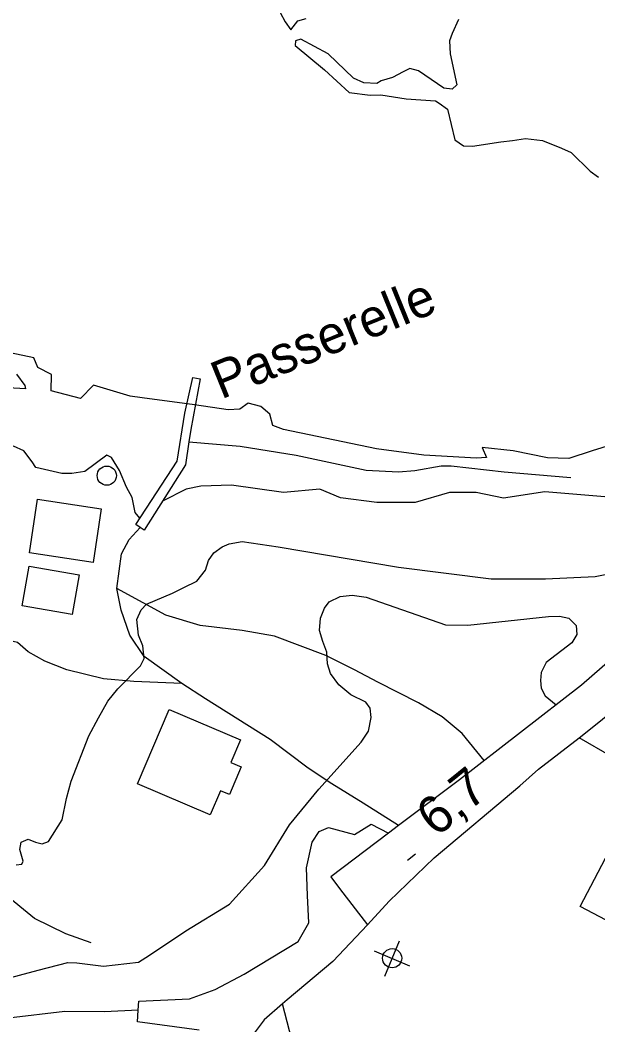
# Model space of a CAD drawing. Extents: x 362852 to 366875, y 5563573 to 5566479.
# Drawn here: x 363390 to 363450.2, y 5564223.1 to 5564327.8 of the extents above; entities that cross this region are included whole.
import ezdxf

# ---------------------------------------------------------------- set-up
doc = ezdxf.new("R2010")
doc.units = 0
for name, color, linetype in [('Niveau 19', 7, 'Continuous'), ('Niveau 2', 7, 'Continuous'), ('Niveau 21', 7, 'Continuous'), ('Niveau 22', 7, 'Continuous'), ('Niveau 26', 7, 'Continuous'), ('Niveau 3', 7, 'Continuous'), ('Niveau 31', 7, 'Continuous'), ('Niveau 36', 7, 'Continuous'), ('Niveau 4', 7, 'Continuous')]:
    doc.layers.add(name, color=color, linetype=linetype)

msp = doc.modelspace()

# ---------------------------------------------------------------- linework, layer by layer
at = {"layer": 'Niveau 19'}
for points in [[(363462.36, 5564238.12), (363464.85, 5564242.73), (363466.45, 5564244.62), (363467.33, 5564246.9), (363466.66, 5564250.56), (363465.88, 5564251.67), (363463.55, 5564253.46), (363458.23, 5564255.54), (363456.01, 5564254.69), (363451.56, 5564251.05), (363448.22, 5564253)], [(363408.63, 5564222.54), (363402.2, 5564223.41), (363402.29, 5564224.61), (363402.36, 5564225.55), (363407.62, 5564225.8), (363410.3, 5564226.77), (363413.32, 5564228.35), (363418.94, 5564231.78), (363420.05, 5564233.7), (363419.92, 5564236.57), (363419.8, 5564239.43), (363420.41, 5564242.13), (363421.13, 5564243.24), (363422.09, 5564243.64), (363424.81, 5564242.93), (363426.56, 5564243.98), (363428.35, 5564243.07)], [(363426.17, 5564233.49), (363422.55, 5564229.69), (363417.8, 5564225.69), (363417.3, 5564225.26), (363415.4, 5564223.6), (363414.27, 5564222.08)]]:
    msp.add_lwpolyline(points, dxfattribs=at)
at = {"layer": 'Niveau 2'}
for points in [[(363471.48, 5564285.95), (363467.69, 5564282.71), (363465.07, 5564280.6), (363461.34, 5564278.28), (363458.61, 5564277.76), (363456.77, 5564277.81), (363450.89, 5564278.09), (363444.65, 5564278.61), (363440.34, 5564277.98), (363437.47, 5564278.54), (363434.7, 5564278.56), (363431.14, 5564277.5), (363427.12, 5564277.51), (363423.35, 5564277.99), (363421.2, 5564278.91), (363417.4, 5564278.57), (363412.01, 5564279.31), (363408.79, 5564279.21), (363407.29, 5564278.9), (363404.81, 5564277.64)], [(363402.47, 5564275.9), (363402.46, 5564275.89), (363401.98, 5564276.48), (363401.64, 5564278.03), (363401.06, 5564279.1), (363400.33, 5564280.86), (363399.51, 5564282.21), (363399.03, 5564282.45), (363396.74, 5564280.73), (363395.38, 5564280.54), (363394.32, 5564280.53), (363391.61, 5564281.15), (363391.24, 5564281.75), (363390.38, 5564282.89), (363389.3, 5564283.38), (363386.3, 5564282.62), (363383.44, 5564281.35), (363382, 5564280.75), (363378.43, 5564278.81), (363378.56, 5564278.36), (363379.55, 5564276.9)], [(363389.58, 5564239.76), (363390.17, 5564239.82), (363390.3, 5564240.13), (363389.97, 5564241.36), (363390.09, 5564242.11), (363390.84, 5564242.42), (363391.59, 5564242.11), (363392.28, 5564241.96), (363392.94, 5564242.18), (363394.36, 5564244.46), (363394.82, 5564246.66), (363395.3, 5564248.49), (363397.14, 5564253.2), (363398.16, 5564255.08), (363399.13, 5564256.8), (363400.15, 5564258.1), (363402.53, 5564260.48), (363402.89, 5564261.26), (363402.77, 5564262.58), (363402.3, 5564263.7), (363402.13, 5564265.32), (363402.58, 5564266.32), (363403.14, 5564266.93), (363405.85, 5564268.07), (363407.05, 5564268.64), (363408.39, 5564269.33), (363409.29, 5564270.46), (363409.62, 5564271.47), (363410.16, 5564272.26), (363411.03, 5564272.88), (363411.77, 5564273.19), (363413.11, 5564273.44), (363416.85, 5564272.88), (363429.38, 5564270.76), (363439.03, 5564269.55), (363444.72, 5564269.57), (363449.88, 5564269.8), (363451.27, 5564270.07)], [(363407.25, 5564232.88), (363411.78, 5564235.66), (363415.45, 5564239.7), (363418.05, 5564243.92), (363421.11, 5564247.64), (363425.49, 5564252.55), (363426.26, 5564253.68), (363426.54, 5564255.11), (363426.45, 5564256.07), (363426, 5564256.7), (363424.42, 5564257.47), (363423.17, 5564258.51), (363422.3, 5564259.7), (363422, 5564260.71), (363421.93, 5564261.92), (363421.53, 5564263.01), (363421.17, 5564264.17), (363421.26, 5564265.46), (363421.69, 5564266.51), (363422.17, 5564267.15), (363423.32, 5564267.7), (363424.56, 5564267.85), (363426.02, 5564267.65), (363434.3, 5564264.75), (363436.62, 5564264.72), (363445, 5564265.62), (363446.16, 5564265.67), (363447.13, 5564265.45), (363447.88, 5564264.7), (363447.97, 5564263.74), (363447.45, 5564262.9), (363444.76, 5564260.83), (363444.25, 5564259.8), (363444.17, 5564258.96), (363444.25, 5564258.18), (363444.66, 5564257.35), (363445.82, 5564256.44)], [(363387.99, 5564227.72), (363391.85, 5564228.78), (363394.95, 5564229.59), (363395.91, 5564229.55), (363398.67, 5564229.21), (363402.31, 5564229.62), (363403.45, 5564230.34), (363407.25, 5564232.88)]]:
    msp.add_lwpolyline(points, dxfattribs=at)
at = {"layer": 'Niveau 21'}
msp.add_lwpolyline([(363453.57, 5564262.91), (363448.46, 5564258.48), (363442.1, 5564253.56), (363435.76, 5564248.62), (363429.38, 5564243.85), (363428.35, 5564243.07), (363422.34, 5564238.49), (363423.26, 5564237.29), (363426.17, 5564233.49), (363428.43, 5564235.96), (363433.11, 5564240.47), (363442.04, 5564247.99), (363443.99, 5564249.71), (363448.22, 5564253), (363450.1, 5564254.47), (363454, 5564257.67)], dxfattribs=at)
at = {"layer": 'Niveau 22'}
for points in [[(363407.57, 5564283.85), (363412.9, 5564283.37), (363418.75, 5564282.44), (363426.02, 5564280.88), (363429.41, 5564280.69), (363431.1, 5564280.83), (363433.82, 5564281.32), (363434.88, 5564281.32), (363440.39, 5564280.71), (363447.33, 5564280.13)], [(363429.38, 5564243.85), (363425.7, 5564246.17), (363422.46, 5564248.2), (363419.98, 5564249.82), (363416.04, 5564252.83), (363409.31, 5564257.06), (363406.83, 5564258.65), (363402.92, 5564261.46), (363401.4, 5564263.67), (363400.5, 5564266.28), (363400.05, 5564268.54), (363400.55, 5564272.17), (363401.33, 5564273.65), (363402.49, 5564274.92)], [(363406.83, 5564258.65), (363401.82, 5564258.87), (363398.68, 5564259.13), (363394.86, 5564260.08), (363392.55, 5564260.97), (363390.81, 5564261.94), (363389.7, 5564262.92), (363387.11, 5564263.53), (363383.94, 5564263.98), (363382.39, 5564265.01), (363381.11, 5564266.81), (363380.33, 5564267.52), (363379.24, 5564268), (363377.94, 5564267.95), (363376.33, 5564267.09)], [(363438.32, 5564250.62), (363436.03, 5564253.44), (363433.95, 5564255.17), (363431.46, 5564256.62), (363427.24, 5564258.79), (363424.82, 5564260.08), (363421.82, 5564261.57), (363416.48, 5564263.57), (363413.11, 5564264.16), (363408.75, 5564264.7), (363405.17, 5564265.76), (363402.81, 5564267.07), (363400.05, 5564268.54)], [(363450.14, 5564191.35), (363447.37, 5564192.18), (363443.35, 5564193.62), (363438.95, 5564195.83), (363435.32, 5564197.66), (363430.66, 5564200.69), (363428.53, 5564202.22), (363427.34, 5564203.48), (363426.88, 5564204.97), (363425.3, 5564208.42), (363423.69, 5564211.09), (363421.21, 5564215.65), (363419.54, 5564218.91), (363418.29, 5564221.52), (363417.3, 5564225.26)], [(363402.29, 5564224.61), (363398.79, 5564224.44), (363394.66, 5564224.46), (363388.78, 5564223.78)]]:
    msp.add_lwpolyline(points, dxfattribs=at)
at = {"layer": 'Niveau 26'}
msp.add_lwpolyline([(363402.03, 5564275.22), (363406.33, 5564281.81), (363407.13, 5564286.83), (363407.96, 5564290.52), (363408.75, 5564290.41), (363407.75, 5564285.11), (363407.57, 5564283.85), (363407.22, 5564281.44), (363402.91, 5564274.64), (363402.49, 5564274.92), (363402.03, 5564275.22)], dxfattribs=at)
at = {"layer": 'Niveau 3'}
msp.add_line((363430.34, 5564240.25), (363431.15, 5564240.9), dxfattribs=at)
at = {"layer": 'Niveau 31'}
for points in [[(363391.79, 5564277.85), (363398.43, 5564276.84), (363397.58, 5564271.25), (363390.95, 5564272.25), (363391.79, 5564277.85)], [(363390.93, 5564270.89), (363396.14, 5564269.99), (363395.42, 5564265.85), (363390.21, 5564266.75), (363390.93, 5564270.89)], [(363402.2, 5564248.21), (363405.5, 5564255.95), (363412.94, 5564252.78), (363411.93, 5564250.43), (363413.01, 5564249.97), (363411.78, 5564247.07), (363410.85, 5564247.46), (363409.79, 5564244.98), (363402.2, 5564248.21)], [(363457.77, 5564230.45), (363448.31, 5564235.4), (363452.45, 5564243.31), (363461.91, 5564238.37), (363457.77, 5564230.45)]]:
    msp.add_lwpolyline(points, dxfattribs=at)
at = {"layer": 'Niveau 36'}
for p, q in [((363427.96, 5564228.15), (363429.51, 5564231.82)), ((363430.57, 5564229.21), (363426.9, 5564230.76))]:
    msp.add_line(p, q, dxfattribs=at)
for centre in [(363399.01, 5564280.31), (363428.73, 5564230.02)]:
    msp.add_circle(centre, 1, dxfattribs=at)
at = {"layer": 'Niveau 4'}
for points in [[(363417.06, 5564328.57), (363417.59, 5564327.6), (363418.18, 5564326.78), (363418.92, 5564327.72), (363419.77, 5564327.95)], [(363435.64, 5564327.84), (363435, 5564326.37), (363434.69, 5564325.61), (363434.76, 5564324.26), (363435.48, 5564321.04), (363434.98, 5564320.58), (363434.13, 5564320.67), (363431.48, 5564322.5), (363430.56, 5564322.75), (363429.89, 5564322.4), (363428.76, 5564321.8), (363427.59, 5564321.44), (363427.13, 5564321.18), (363425.79, 5564321.24), (363424.7, 5564321.73), (363422.07, 5564324.27), (363419.23, 5564325.78), (363418.68, 5564325.61), (363418.62, 5564325.14), (363421.7, 5564322.6), (363424.27, 5564320.23), (363426.45, 5564319.95), (363427.57, 5564319.98), (363430.19, 5564319.58), (363433.24, 5564319.35), (363433.64, 5564319.14), (363434.48, 5564318.49), (363435.26, 5564315.3), (363436.15, 5564314.67), (363437.11, 5564314.63), (363440.05, 5564315.11), (363441.25, 5564315.24), (363442.61, 5564315.43), (363444.39, 5564315.24), (363446.36, 5564314.43), (363447.37, 5564313.98), (363449.37, 5564312.05), (363450.21, 5564311.4)], [(363451.56, 5564283.51), (363449.55, 5564282.91), (363447.13, 5564282.09), (363444.91, 5564282.16), (363441.32, 5564282.91), (363438.1, 5564283.25), (363438.55, 5564282.19), (363437.51, 5564282.13), (363432.03, 5564282.46), (363427.11, 5564283.1), (363420.91, 5564284.39), (363417.41, 5564285.11), (363416.29, 5564285.53), (363415.98, 5564286.71), (363415.07, 5564287.53), (363413.75, 5564287.85), (363412.87, 5564287.23), (363411.65, 5564287.16), (363408.16, 5564287.7), (363402.7, 5564288.42), (363401.44, 5564288.58), (363397.62, 5564289.74), (363396.26, 5564288.35), (363393.22, 5564289.15), (363393.26, 5564290.86), (363391.83, 5564291.58), (363391.4, 5564292.6), (363388.3, 5564293.24)], [(363389.6, 5564290.9), (363390.48, 5564289.7), (363390.56, 5564289.35), (363388.75, 5564289.47)], [(363397.38, 5564231.64), (363394.75, 5564232.56), (363391.5, 5564234.18), (363388.22, 5564236.83), (363386.1, 5564240.16), (363385.43, 5564242.72), (363385.49, 5564243.83), (363387.01, 5564246.16), (363387.03, 5564247.1), (363386.31, 5564247.6), (363382.98, 5564248.41), (363379.16, 5564248.89), (363376.63, 5564249.28), (363375.68, 5564249.13), (363373.75, 5564248.8), (363371.65, 5564248.91), (363369.24, 5564250.2), (363366.35, 5564251.28)]]:
    msp.add_lwpolyline(points, dxfattribs=at)

# ---------------------------------------------------------------- texts
at = {"layer": 'Niveau 26'}
msp.add_text('Passerelle', height=3.93, rotation=22.09, dxfattribs=at).set_placement((363410.91, 5564288.23))
at = {"layer": 'Niveau 3'}
msp.add_text('6,7  ', height=3.93, rotation=38.8676, dxfattribs=at).set_placement((363433.31, 5564242.56))

doc.saveas('drawing.dxf')
